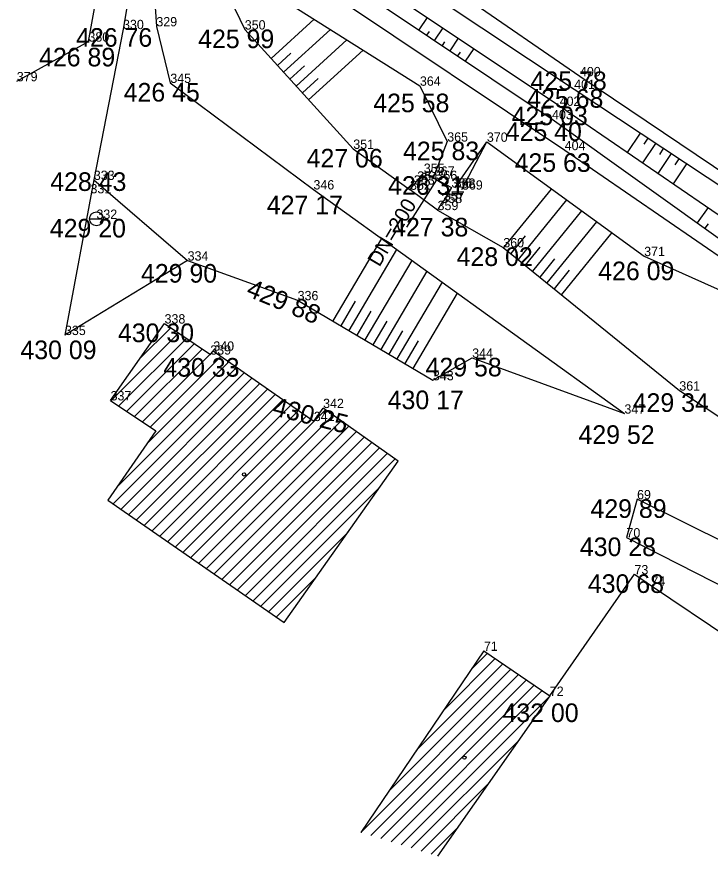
# Model space of a CAD drawing. Extents: x -559180 to -551373, y -1076947 to -1072071.
# Drawn here: x -554487.28 to -554450.02, y -1073754.16 to -1073709.08 of the extents above; entities that cross this region are included whole.
import ezdxf

# ---------------------------------------------------------------- set-up
doc = ezdxf.new("R2010")
doc.units = 0
for name, color, linetype in [('12_PLOTY', 7, 'Continuous'), ('14_BUDOVY', 7, 'Continuous'), ('17_KOMUNIKACE', 7, 'Continuous'), ('18_POLOHOPIS', 7, 'Continuous'), ('1_VODA_ZN', 7, 'Continuous'), ('26_SRAFY', 7, 'Continuous'), ('27_HRANA_PATA', 7, 'Continuous'), ('32', 7, 'Continuous'), ('3_BODY', 7, 'Continuous'), ('40_KANAL_ZN', 7, 'Continuous'), ('47_ZN_STAV_OBJ$', 7, 'Continuous'), ('49_POPIS_KANAL', 7, 'Continuous'), ('6_VYSKY', 7, 'Continuous')]:
    doc.layers.add(name, color=color, linetype=linetype)

# ---------------------------------------------------------------- blocks, each defined once
blk = doc.blocks.new('POINT_DISPLAY')
blk.add_line((0, 0), (0, 0))
blk = doc.blocks.new('ST')
at = {"layer": '1_VODA_ZN'}
blk.add_line((-0.375, 0), (0.375, 0), dxfattribs=at)
blk.add_circle((0, 0), 0.375, dxfattribs=at)
blk = doc.blocks.new('JS200')
at = {"layer": '49_POPIS_KANAL'}
blk.add_text('DN=200', height=0.8, rotation=0, dxfattribs=at).set_placement((0.594, -0.154))
blk = doc.blocks.new('VYUST')
at = {"layer": '40_KANAL_ZN'}
for p, q in [((-0.35, 0.5), (0, 0.5)), ((0, 0.5), (0, -0.5)), ((0, 0), (3, 0.001)), ((-0.35, -0.5), (0, -0.5))]:
    blk.add_line(p, q, dxfattribs=at)
blk = doc.blocks.new('BZ')
at = {"layer": '47_ZN_STAV_OBJ$'}
blk.add_circle((0, 0), 0.0875, dxfattribs=at)

msp = doc.modelspace()

# ---------------------------------------------------------------- linework, layer by layer
at = {"layer": '12_PLOTY'}
for p, q in [((-554483.43, -1073710.41), (-554481.88, -1073701.8)), ((-554476.86, -1073703.5), (-554457.84, -1073716.24)), ((-554487.28, -1073712.54), (-554483.43, -1073710.41)), ((-554457.84, -1073716.24), (-554445.64, -1073724.62)), ((-554458.64, -1073745.55), (-554454.09, -1073739.02)), ((-554454.09, -1073739.02), (-554453.18, -1073739.63)), ((-554453.18, -1073739.63), (-554435.66, -1073751.45))]:
    msp.add_line(p, q, dxfattribs=at)
at = {"layer": '14_BUDOVY'}
for p, q in [((-554482.24, -1073729.68), (-554479.34, -1073725.55)), ((-554479.34, -1073725.55), (-554476.88, -1073727.22)), ((-554476.88, -1073727.22), (-554476.72, -1073727.01)), ((-554476.72, -1073727.01), (-554471.32, -1073730.79)), ((-554482.24, -1073729.68), (-554479.81, -1073731.32)), ((-554471.32, -1073730.79), (-554470.82, -1073730.09)), ((-554466.78, -1073732.94), (-554470.82, -1073730.09)), ((-554479.81, -1073731.32), (-554482.38, -1073735.03)), ((-554472.91, -1073741.6), (-554466.78, -1073732.94)), ((-554482.38, -1073735.03), (-554472.91, -1073741.6)), ((-554462.18, -1073743.13), (-554468.79, -1073752.88)), ((-554462.18, -1073743.13), (-554458.64, -1073745.55)), ((-554458.64, -1073745.55), (-554464.67, -1073754.16))]:
    msp.add_line(p, q, dxfattribs=at)
at = {"layer": '17_KOMUNIKACE'}
for p, q in [((-554474.23, -1073700.42), (-554457.02, -1073712.27)), ((-554457.02, -1073712.27), (-554443.48, -1073721.38)), ((-554453.95, -1073734.99), (-554454.52, -1073737.04)), ((-554444.15, -1073739.84), (-554453.95, -1073734.99)), ((-554454.52, -1073737.04), (-554446.23, -1073741.27))]:
    msp.add_line(p, q, dxfattribs=at)
at = {"layer": '18_POLOHOPIS'}
for p, q in [((-554465.76, -1073717.88), (-554465.41, -1073717.46)), ((-554465.41, -1073717.46), (-554463.93, -1073718.25)), ((-554465.94, -1073718.09), (-554465.76, -1073717.88)), ((-554466.15, -1073718.37), (-554465.94, -1073718.09)), ((-554464.67, -1073719.46), (-554466.15, -1073718.37)), ((-554463.93, -1073718.25), (-554464.34, -1073718.95)), ((-554464.34, -1073718.95), (-554464.46, -1073719.08)), ((-554464.46, -1073719.08), (-554464.67, -1073719.46))]:
    msp.add_line(p, q, dxfattribs=at)
at = {"layer": '26_SRAFY'}
for p, q in [((-554471.297, -1073709.206), (-554473.616, -1073711.315)), ((-554465.222, -1073709.109), (-554465.673, -1073709.783)), ((-554470.419, -1073709.759), (-554472.943, -1073712.055)), ((-554465.122, -1073709.859), (-554465.258, -1073710.061)), ((-554464.39, -1073709.665), (-554464.843, -1073710.34)), ((-554469.541, -1073710.312), (-554472.27, -1073712.794)), ((-554463.559, -1073710.22), (-554464.012, -1073710.897)), ((-554464.291, -1073710.416), (-554464.427, -1073710.618)), ((-554462.727, -1073710.776), (-554463.181, -1073711.454)), ((-554472.553, -1073711.024), (-554473.279, -1073711.685)), ((-554468.662, -1073710.865), (-554471.597, -1073713.534)), ((-554463.461, -1073710.972), (-554463.597, -1073711.175)), ((-554471.818, -1073711.708), (-554472.607, -1073712.425)), ((-554471.084, -1073712.392), (-554471.934, -1073713.164)), ((-554454.461, -1073716.36), (-554453.772, -1073715.321)), ((-554453.563, -1073715.911), (-554453.355, -1073715.597)), ((-554453.636, -1073716.925), (-554452.938, -1073715.874)), ((-554452.732, -1073716.467), (-554452.522, -1073716.15)), ((-554452.811, -1073717.491), (-554452.105, -1073716.426)), ((-554451.901, -1073717.024), (-554451.688, -1073716.703)), ((-554451.986, -1073718.056), (-554451.272, -1073716.979)), ((-554458.561, -1073718.328), (-554461.12, -1073721.476)), ((-554457.748, -1073718.913), (-554460.344, -1073722.107)), ((-554450.134, -1073719.324), (-554450.721, -1073720.146)), ((-554456.935, -1073719.499), (-554459.568, -1073722.738)), ((-554456.122, -1073720.084), (-554458.792, -1073723.369)), ((-554450.137, -1073720.188), (-554450.314, -1073720.437)), ((-554455.31, -1073720.67), (-554458.016, -1073723.999)), ((-554467.685, -1073720.983), (-554470.306, -1073725.414)), ((-554459.959, -1073720.84), (-554460.732, -1073721.792)), ((-554466.871, -1073721.57), (-554469.445, -1073725.923)), ((-554459.172, -1073721.458), (-554459.956, -1073722.422)), ((-554458.385, -1073722.075), (-554459.18, -1073723.053)), ((-554466.056, -1073722.157), (-554468.585, -1073726.432)), ((-554465.241, -1073722.744), (-554467.724, -1073726.942)), ((-554457.598, -1073722.692), (-554458.404, -1073723.684)), ((-554464.427, -1073723.331), (-554466.863, -1073727.451)), ((-554463.612, -1073723.918), (-554466.003, -1073727.96)), ((-554469.096, -1073724.351), (-554469.876, -1073725.669)), ((-554468.25, -1073724.884), (-554469.015, -1073726.178)), ((-554467.403, -1073725.416), (-554468.154, -1073726.687)), ((-554466.556, -1073725.949), (-554467.294, -1073727.196)), ((-554465.709, -1073726.481), (-554466.433, -1073727.705))]:
    msp.add_line(p, q, dxfattribs=at)
at = {"layer": '27_HRANA_PATA'}
for p, q in [((-554474.78, -1073701.35), (-554457.33, -1073712.96)), ((-554480.27, -1073702.2), (-554481.57, -1073709.74)), ((-554480.27, -1073702.2), (-554479.78, -1073709.59)), ((-554475.52, -1073702.23), (-554458.11, -1073713.86)), ((-554475.98, -1073702.87), (-554458.52, -1073714.58)), ((-554476.71, -1073706.25), (-554475.03, -1073709.76)), ((-554473.96, -1073707.53), (-554465.62, -1073712.78)), ((-554481.57, -1073709.74), (-554483.14, -1073717.84)), ((-554479.78, -1073709.59), (-554479.03, -1073712.63)), ((-554475.03, -1073709.76), (-554469.2, -1073716.17)), ((-554479.03, -1073712.63), (-554471.34, -1073718.35)), ((-554465.62, -1073712.78), (-554464.15, -1073715.78)), ((-554457.33, -1073712.96), (-554444.02, -1073721.79)), ((-554458.11, -1073713.86), (-554444.58, -1073723.13)), ((-554458.52, -1073714.58), (-554445.21, -1073724.08)), ((-554464.15, -1073715.78), (-554464.915, -1073717.724)), ((-554463.75, -1073718.26), (-554462.02, -1073715.79)), ((-554463.36, -1073718.36), (-554462.02, -1073715.79)), ((-554462.02, -1073715.79), (-554453.57, -1073721.93)), ((-554469.2, -1073716.17), (-554466.15, -1073718.37)), ((-554483.14, -1073717.84), (-554484.69, -1073726.17)), ((-554483.14, -1073717.84), (-554478.1, -1073722.17)), ((-554471.34, -1073718.35), (-554454.63, -1073730.39)), ((-554464.67, -1073719.46), (-554461.14, -1073721.46)), ((-554461.14, -1073721.46), (-554451.68, -1073729.15)), ((-554453.57, -1073721.93), (-554448.93, -1073724.02)), ((-554478.1, -1073722.17), (-554484.69, -1073726.17)), ((-554478.1, -1073722.17), (-554472.19, -1073724.3)), ((-554472.19, -1073724.3), (-554464.92, -1073728.6)), ((-554464.92, -1073728.6), (-554462.81, -1073727.39)), ((-554462.81, -1073727.39), (-554454.63, -1073730.39)), ((-554451.68, -1073729.15), (-554447.16, -1073732.13))]:
    msp.add_line(p, q, dxfattribs=at)
at = {"layer": '32'}
for p, q in [((-554482.218, -1073729.695), (-554478.585, -1073726.062)), ((-554480.66, -1073727.429), (-554479.007, -1073725.776)), ((-554481.796, -1073729.98), (-554478.164, -1073726.348)), ((-554481.374, -1073730.265), (-554477.743, -1073726.634)), ((-554480.951, -1073730.55), (-554477.322, -1073726.92)), ((-554476.769, -1073727.074), (-554476.711, -1073727.016)), ((-554480.529, -1073730.835), (-554476.901, -1073727.206)), ((-554480.107, -1073731.119), (-554476.295, -1073727.307)), ((-554481.876, -1073734.303), (-554475.463, -1073727.89)), ((-554480.282, -1073732.002), (-554475.879, -1073727.599)), ((-554482.094, -1073735.228), (-554475.047, -1073728.181)), ((-554481.677, -1073735.518), (-554474.631, -1073728.472)), ((-554481.26, -1073735.807), (-554474.215, -1073728.763)), ((-554480.842, -1073736.097), (-554473.799, -1073729.054)), ((-554480.425, -1073736.387), (-554473.383, -1073729.346)), ((-554480.007, -1073736.676), (-554472.968, -1073729.637)), ((-554479.59, -1073736.966), (-554472.552, -1073729.928)), ((-554479.172, -1073737.256), (-554472.136, -1073730.219)), ((-554478.337, -1073737.835), (-554470.687, -1073730.184)), ((-554478.755, -1073737.545), (-554471.72, -1073730.51)), ((-554477.92, -1073738.124), (-554470.272, -1073730.477)), ((-554477.502, -1073738.414), (-554469.857, -1073730.769)), ((-554477.085, -1073738.704), (-554469.443, -1073731.062)), ((-554476.667, -1073738.993), (-554469.028, -1073731.354)), ((-554476.25, -1073739.283), (-554468.613, -1073731.647)), ((-554475.832, -1073739.573), (-554468.199, -1073731.939)), ((-554475.415, -1073739.862), (-554467.784, -1073732.232)), ((-554474.997, -1073740.152), (-554467.37, -1073732.524)), ((-554474.58, -1073740.441), (-554466.955, -1073732.817)), ((-554474.162, -1073740.731), (-554467.77, -1073734.339)), ((-554473.745, -1073741.021), (-554469.483, -1073736.759)), ((-554473.327, -1073741.31), (-554471.197, -1073739.18)), ((-554462.836, -1073744.097), (-554461.995, -1073743.257)), ((-554464.324, -1073746.293), (-554461.575, -1073743.544)), ((-554467.301, -1073750.684), (-554460.735, -1073744.118)), ((-554465.813, -1073748.489), (-554461.155, -1073743.831)), ((-554468.79, -1073752.88), (-554460.315, -1073744.405)), ((-554468.251, -1073753.048), (-554459.895, -1073744.692)), ((-554467.711, -1073753.215), (-554459.475, -1073744.979)), ((-554467.172, -1073753.383), (-554459.055, -1073745.266)), ((-554466.632, -1073753.55), (-554458.66, -1073745.578)), ((-554466.093, -1073753.718), (-554460.312, -1073747.938)), ((-554465.553, -1073753.886), (-554461.965, -1073750.298)), ((-554465.014, -1073754.053), (-554463.618, -1073752.657))]:
    msp.add_line(p, q, dxfattribs=at)

# ---------------------------------------------------------------- block references
at = {"layer": '1_VODA_ZN'}
for name, p in [('POINT_DISPLAY', (-554481.57, -1073709.74)), ('POINT_DISPLAY', (-554479.78, -1073709.59)), ('POINT_DISPLAY', (-554475.03, -1073709.76)), ('POINT_DISPLAY', (-554483.43, -1073710.41)), ('POINT_DISPLAY', (-554487.28, -1073712.54)), ('POINT_DISPLAY', (-554479.03, -1073712.63)), ('POINT_DISPLAY', (-554457.02, -1073712.27)), ('POINT_DISPLAY', (-554465.62, -1073712.78)), ('POINT_DISPLAY', (-554457.33, -1073712.96)), ('POINT_DISPLAY', (-554458.11, -1073713.86)), ('POINT_DISPLAY', (-554458.52, -1073714.58)), ('POINT_DISPLAY', (-554464.15, -1073715.78)), ('POINT_DISPLAY', (-554462.02, -1073715.79)), ('POINT_DISPLAY', (-554469.2, -1073716.17)), ('POINT_DISPLAY', (-554457.84, -1073716.24)), ('POINT_DISPLAY', (-554465.41, -1073717.46)), ('POINT_DISPLAY', (-554464.87, -1073717.61)), ('POINT_DISPLAY', (-554483.14, -1073717.84)), ('POINT_DISPLAY', (-554465.76, -1073717.88)), ('POINT_DISPLAY', (-554464.73, -1073717.84)), ('POINT_DISPLAY', (-554471.34, -1073718.35)), ('POINT_DISPLAY', (-554466.15, -1073718.37)), ('POINT_DISPLAY', (-554465.94, -1073718.09)), ('POINT_DISPLAY', (-554463.93, -1073718.25)), ('POINT_DISPLAY', (-554463.75, -1073718.26)), ('POINT_DISPLAY', (-554463.36, -1073718.36)), ('POINT_DISPLAY', (-554483.32, -1073718.56)), ('POINT_DISPLAY', (-554464.34, -1073718.95)), ('POINT_DISPLAY', (-554464.46, -1073719.08)), ('ST', (-554483, -1073719.93)), ('POINT_DISPLAY', (-554464.67, -1073719.46)), ('POINT_DISPLAY', (-554483, -1073719.93)), ('POINT_DISPLAY', (-554461.14, -1073721.46)), ('POINT_DISPLAY', (-554453.57, -1073721.93)), ('POINT_DISPLAY', (-554478.1, -1073722.17)), ('POINT_DISPLAY', (-554472.19, -1073724.3)), ('POINT_DISPLAY', (-554479.34, -1073725.55)), ('POINT_DISPLAY', (-554484.69, -1073726.17)), ('POINT_DISPLAY', (-554476.72, -1073727.01)), ('POINT_DISPLAY', (-554476.88, -1073727.22)), ('POINT_DISPLAY', (-554462.81, -1073727.39)), ('POINT_DISPLAY', (-554464.92, -1073728.6)), ('POINT_DISPLAY', (-554451.68, -1073729.15)), ('POINT_DISPLAY', (-554482.24, -1073729.68)), ('POINT_DISPLAY', (-554470.82, -1073730.09)), ('POINT_DISPLAY', (-554454.63, -1073730.39)), ('POINT_DISPLAY', (-554471.32, -1073730.79)), ('POINT_DISPLAY', (-554453.95, -1073734.99)), ('POINT_DISPLAY', (-554454.52, -1073737.04)), ('POINT_DISPLAY', (-554454.09, -1073739.02)), ('POINT_DISPLAY', (-554453.18, -1073739.63)), ('POINT_DISPLAY', (-554462.18, -1073743.13)), ('POINT_DISPLAY', (-554458.64, -1073745.55))]:
    msp.add_blockref(name, p, dxfattribs=at)
at = {"layer": '32'}
msp.add_blockref('POINT_DISPLAY', (-554468.79, -1073752.88), dxfattribs=at)
at = {"layer": '40_KANAL_ZN', "xscale": 0.9999996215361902, "yscale": 0.9999996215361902, "rotation": -122.29461682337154}
msp.add_blockref('VYUST', (-554464.73, -1073717.84), dxfattribs=at)
at = {"layer": '47_ZN_STAV_OBJ$'}
for p in [(-554475.069, -1073733.653), (-554463.227, -1073748.866)]:
    msp.add_blockref('BZ', p, dxfattribs=at)
at = {"layer": '49_POPIS_KANAL', "xscale": 0.9999997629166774, "yscale": 0.9999997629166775, "rotation": 59.28667036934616}
msp.add_blockref('JS200', (-554468.231, -1073722.982), dxfattribs=at)

# ---------------------------------------------------------------- texts
at = {"layer": '3_BODY'}
for s, p in [('330', (-554481.57, -1073709.74)), ('329', (-554479.78, -1073709.59)), ('350', (-554475.03, -1073709.76)), ('380', (-554483.43, -1073710.41)), ('400', (-554457.02, -1073712.27)), ('379', (-554487.28, -1073712.54)), ('345', (-554479.03, -1073712.63)), ('364', (-554465.62, -1073712.78)), ('401', (-554457.33, -1073712.96)), ('402', (-554458.11, -1073713.86)), ('403', (-554458.52, -1073714.58)), ('365', (-554464.15, -1073715.78)), ('370', (-554462.02, -1073715.79)), ('351', (-554469.2, -1073716.17)), ('404', (-554457.84, -1073716.24)), ('355', (-554465.41, -1073717.46)), ('367', (-554464.87, -1073717.61)), ('333', (-554483.14, -1073717.84)), ('353', (-554465.94, -1073718.09)), ('354', (-554465.76, -1073717.88)), ('366', (-554464.73, -1073717.84)), ('331', (-554483.32, -1073718.56)), ('346', (-554471.34, -1073718.35)), ('352', (-554466.15, -1073718.37)), ('356', (-554463.93, -1073718.25)), ('368', (-554463.75, -1073718.26)), ('369', (-554463.36, -1073718.36)), ('357', (-554464.34, -1073718.95)), ('359', (-554464.67, -1073719.46)), ('358', (-554464.46, -1073719.08)), ('332', (-554483, -1073719.93)), ('360', (-554461.14, -1073721.46)), ('334', (-554478.1, -1073722.17)), ('371', (-554453.57, -1073721.93)), ('336', (-554472.19, -1073724.3)), ('338', (-554479.34, -1073725.55)), ('335', (-554484.69, -1073726.17)), ('340', (-554476.72, -1073727.01)), ('339', (-554476.88, -1073727.22)), ('344', (-554462.81, -1073727.39)), ('343', (-554464.92, -1073728.6)), ('361', (-554451.68, -1073729.15)), ('337', (-554482.24, -1073729.68)), ('342', (-554470.82, -1073730.09)), ('347', (-554454.63, -1073730.39)), ('341', (-554471.32, -1073730.79)), ('69', (-554453.95, -1073734.99)), ('70', (-554454.52, -1073737.04)), ('73', (-554454.09, -1073739.02)), ('74', (-554453.18, -1073739.63)), ('71', (-554462.18, -1073743.13)), ('72', (-554458.64, -1073745.55))]:
    msp.add_text(s, height=0.5, dxfattribs=at).set_placement(p)
at = {"layer": '6_VYSKY'}
for s, p in [('426 76', (-554484.093, -1073710.685)), ('425 99', (-554477.535, -1073710.76)), ('426 89', (-554486.082, -1073711.741)), ('425 78', (-554459.672, -1073713.012)), ('426 45', (-554481.535, -1073713.63)), ('425 68', (-554459.853, -1073713.96)), ('425 58', (-554468.125, -1073714.203)), ('425 03', (-554460.689, -1073714.897)), ('425 40', (-554461.007, -1073715.745)), ('425 83', (-554466.526, -1073716.78)), ('427 06', (-554471.705, -1073717.17)), ('425 63', (-554460.529, -1073717.406)), ('428 43', (-554485.481, -1073718.429)), ('426 31', (-554467.327, -1073718.638)), ('427 17', (-554473.845, -1073719.681)), ('427 38', (-554467.11, -1073720.874)), ('429 20', (-554485.505, -1073720.93)), ('428 02', (-554463.645, -1073722.46)), ('429 90', (-554480.605, -1073723.354)), ('426 09', (-554456.038, -1073723.225)), ('430 30', (-554481.845, -1073726.55)), ('430 09', (-554487.085, -1073727.465)), ('430 33', (-554479.403, -1073728.404)), ('429 58', (-554465.315, -1073728.39)), ('430 17', (-554467.351, -1073730.152)), ('429 34', (-554454.185, -1073730.297)), ('429 52', (-554457.098, -1073732.015)), ('429 89', (-554456.455, -1073735.99)), ('430 28', (-554457.025, -1073738.04)), ('430 68', (-554456.595, -1073740.02)), ('432 00', (-554461.181, -1073746.954))]:
    msp.add_text(s, height=1, dxfattribs=at).set_placement(p)
for s, rotation, p in [('429 88', 337.5788, (-554475.01, -1073724.045)), ('430 25', 345.7053, (-554473.595, -1073730.458))]:
    msp.add_text(s, height=1, rotation=rotation, dxfattribs=at).set_placement(p)

doc.saveas('drawing.dxf')
